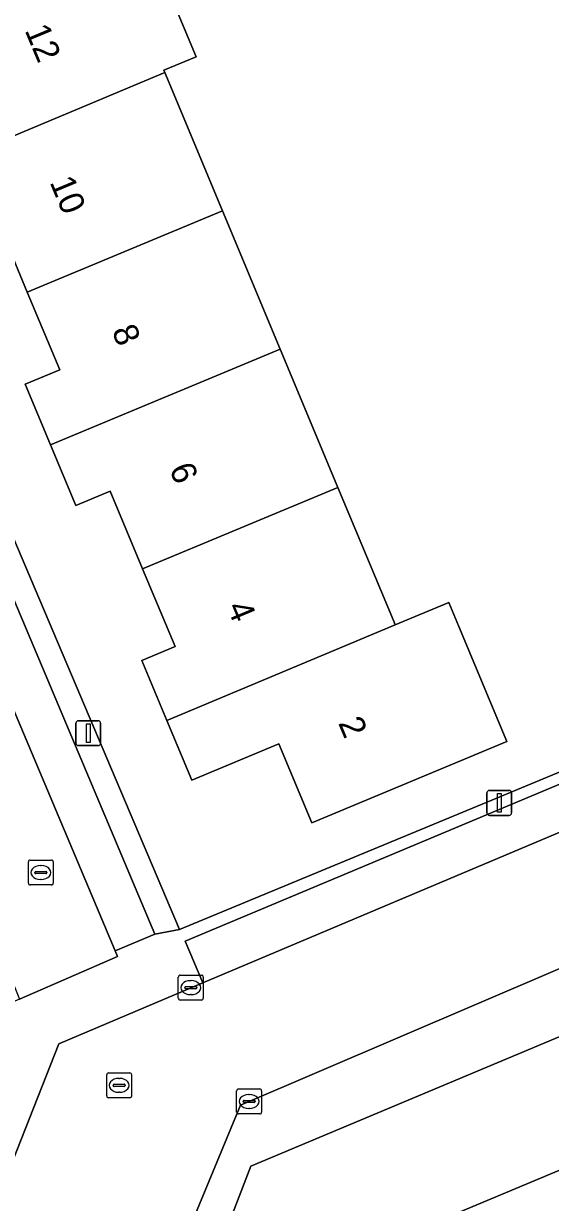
# Model space of a CAD drawing. Extents: x 157767 to 159172, y 387839 to 389425.
# Drawn here: x 158737.96 to 158759.11, y 388440.85 to 388488.15 of the extents above; entities that cross this region are included whole.
import ezdxf

# ---------------------------------------------------------------- set-up
doc = ezdxf.new("R2010")
doc.units = 0
for name, color, linetype in [('IMGEO_Erf', 7, 'Continuous'), ('IMGEO_Kolk', 7, 'Continuous'), ('IMGEO_Lichtmast', 7, 'Continuous'), ('IMGEO_Muur', 7, 'Continuous'), ('IMGEO_Pand', 7, 'Continuous'), ('IMGEO_Pand_nummerreeks', 7, 'Continuous'), ('IMGEO_Parkeervlak_open', 7, 'Continuous'), ('IMGEO_Rijbaan_lokaal_open', 7, 'Continuous'), ('IMGEO_Rioolput', 7, 'Continuous'), ('IMGEO_Voetpad_open', 7, 'Continuous')]:
    doc.layers.add(name, color=color, linetype=linetype)

msp = doc.modelspace()

# ---------------------------------------------------------------- linework, layer by layer
at = {"layer": 'IMGEO_Erf'}
for points in [[(158723.757, 388500.002), (158744.219, 388451.8), (158756.916, 388457.063), (158771.542, 388463.125), (158770.872, 388464.498), (158768.341, 388470.564), (158765.167, 388469.24), (158764.205, 388471.545), (158769.284, 388473.664), (158766.566, 388480.187), (158761.467, 388478.06), (158760.563, 388480.235), (158759.6, 388482.553), (158764.699, 388484.672), (158762.008, 388491.139)], [(158742.614, 388492.267), (158744.885, 388486.824), (158743.59, 388486.284), (158743.63, 388486.189), (158745.943, 388480.644), (158748.259, 388475.094), (158750.578, 388469.537), (158752.806, 388464.197), (158752.878, 388464.024), (158755.025, 388464.921), (158755.427, 388463.956), (158757.353, 388459.341), (158749.526, 388456.075), (158748.203, 388459.244), (158744.708, 388457.786), (158743.705, 388460.19), (158742.702, 388462.593), (158744.04, 388463.152), (158742.739, 388466.269), (158741.44, 388469.383), (158740.063, 388468.809), (158739.047, 388471.244), (158738.03, 388473.682), (158739.409, 388474.258), (158738.109, 388477.374), (158736.809, 388480.489)], [(158807.688, 388439.11), (158806.591, 388441.737), (158811.159, 388443.645), (158812.256, 388441.019), (158813.239, 388441.405), (158811.328, 388445.981), (158814.014, 388447.103), (158816.506, 388448.144), (158818.418, 388443.569), (158819.962, 388444.225), (158818.777, 388447.061), (158823.514, 388449.04), (158824.699, 388446.203), (158825.808, 388446.664), (158824.605, 388449.495), (158822.508, 388454.428), (158815.471, 388470.983), (158747.081, 388442.3), (158745.672, 388438.649)], [(158754.169, 388439.922), (158759.707, 388442.236), (158760.268, 388440.894), (158760.417, 388440.956), (158765.807, 388443.208), (158771.347, 388445.522), (158776.745, 388447.777), (158776.901, 388447.842), (158776.29, 388449.262), (158781.809, 388451.568), (158787.367, 388453.889)]]:
    msp.add_lwpolyline(points, dxfattribs=at)
at = {"layer": 'IMGEO_Kolk'}
for p, q in [((158738.153, 388453.66), (158738.153, 388454.512)), ((158738.228, 388454.586), (158739.08, 388454.586)), ((158738.641, 388454.366), (158738.666, 388454.366)), ((158739.154, 388454.512), (158739.154, 388453.66)), ((158738.412, 388454.08), (158738.412, 388454.092)), ((158738.85, 388454.043), (158738.452, 388454.043)), ((158738.455, 388454.129), (158738.853, 388454.129)), ((158738.664, 388453.806), (158738.639, 388453.806)), ((158738.896, 388454.092), (158738.896, 388454.08)), ((158739.08, 388453.586), (158738.228, 388453.586)), ((158744.247, 388449.967), (158745.099, 388449.967)), ((158744.172, 388449.041), (158744.172, 388449.893)), ((158744.431, 388449.461), (158744.431, 388449.473)), ((158744.474, 388449.51), (158744.872, 388449.51)), ((158744.66, 388449.747), (158744.685, 388449.747)), ((158744.915, 388449.473), (158744.915, 388449.461)), ((158745.173, 388449.893), (158745.173, 388449.041)), ((158744.869, 388449.424), (158744.471, 388449.424)), ((158744.683, 388449.187), (158744.658, 388449.187)), ((158745.099, 388448.967), (158744.247, 388448.967)), ((158746.514, 388444.475), (158746.514, 388445.327)), ((158746.589, 388445.401), (158747.441, 388445.401)), ((158747.515, 388445.327), (158747.515, 388444.475)), ((158746.773, 388444.895), (158746.773, 388444.907)), ((158747.211, 388444.858), (158746.813, 388444.858)), ((158746.816, 388444.944), (158747.214, 388444.944)), ((158747.002, 388445.181), (158747.027, 388445.181)), ((158747.257, 388444.907), (158747.257, 388444.895)), ((158747.441, 388444.401), (158746.589, 388444.401)), ((158747.025, 388444.621), (158747, 388444.621))]:
    msp.add_line(p, q, dxfattribs=at)
for points in [[(158738.153, 388453.66), (158738.153, 388454.512)], [(158738.228, 388454.586), (158739.08, 388454.586)], [(158739.154, 388454.512), (158739.154, 388453.66)], [(158739.08, 388453.586), (158738.228, 388453.586)], [(158744.247, 388449.967), (158745.099, 388449.967)], [(158744.172, 388449.041), (158744.172, 388449.893)], [(158745.173, 388449.893), (158745.173, 388449.041)], [(158745.099, 388448.967), (158744.247, 388448.967)], [(158746.514, 388444.475), (158746.514, 388445.327)], [(158746.589, 388445.401), (158747.441, 388445.401)], [(158747.515, 388445.327), (158747.515, 388444.475)], [(158747.441, 388444.401), (158746.589, 388444.401)]]:
    msp.add_lwpolyline(points, dxfattribs=at)
for centre, radius, start, end in [((158738.23, 388454.51), 0.0765, 91.552, 178.448), ((158738.23, 388454.51), 0.0765, 91.552, 178.448), ((158739.078, 388454.51), 0.0765, 1.552, 88.448), ((158739.078, 388454.51), 0.0765, 1.552, 88.448), ((158738.452, 388454.089), 0.0403, 85.8775, 175.7526), ((158738.449, 388454.079), 0.0366, 178.938, 274.7102), ((158738.853, 388454.086), 0.043, 264.8664, 352.4533), ((158738.857, 388454.091), 0.0386, 1.7309, 96.639), ((158738.23, 388453.662), 0.0765, 181.552, 268.448), ((158738.23, 388453.662), 0.0765, 181.552, 268.448), ((158739.078, 388453.662), 0.0765, 271.552, 358.448), ((158739.078, 388453.662), 0.0765, 271.552, 358.448), ((158744.249, 388449.891), 0.0765, 91.552, 178.448), ((158744.249, 388449.891), 0.0765, 91.552, 178.448), ((158745.097, 388449.891), 0.0765, 1.552, 88.448), ((158745.097, 388449.891), 0.0765, 1.552, 88.448), ((158744.471, 388449.47), 0.0403, 85.8775, 175.7526), ((158744.876, 388449.472), 0.0386, 1.7309, 96.639), ((158744.249, 388449.043), 0.0765, 181.552, 268.448), ((158744.249, 388449.043), 0.0765, 181.552, 268.448), ((158744.468, 388449.46), 0.0366, 178.938, 274.7102), ((158744.872, 388449.467), 0.043, 264.8664, 352.4533), ((158745.097, 388449.043), 0.0765, 271.552, 358.448), ((158745.097, 388449.043), 0.0765, 271.552, 358.448), ((158746.591, 388445.325), 0.0765, 91.552, 178.448), ((158746.591, 388445.325), 0.0765, 91.552, 178.448), ((158747.439, 388445.325), 0.0765, 1.552, 88.448), ((158747.439, 388445.325), 0.0765, 1.552, 88.448), ((158746.813, 388444.904), 0.0403, 85.8775, 175.7526), ((158746.81, 388444.894), 0.0366, 178.938, 274.7102), ((158747.214, 388444.901), 0.043, 264.8664, 352.4533), ((158747.218, 388444.906), 0.0386, 1.7309, 96.639), ((158746.591, 388444.477), 0.0765, 181.552, 268.448), ((158746.591, 388444.477), 0.0765, 181.552, 268.448), ((158747.439, 388444.477), 0.0765, 271.552, 358.448), ((158747.439, 388444.477), 0.0765, 271.552, 358.448)]:
    msp.add_arc(centre, radius, start, end, dxfattribs=at)
for centre, major_axis, ratio, start_param, end_param in [((158738.64, 388454.086), (-0.387, 0.002), 0.722429, 4.712389, 7.853982), ((158738.665, 388454.086), (-0.39, 0.002), 0.717154, 1.570796, 4.712389), ((158744.659, 388449.467), (-0.387, 0.002), 0.722429, 4.712389, 7.853982), ((158744.684, 388449.467), (-0.39, 0.002), 0.717154, 1.570796, 4.712389), ((158747.001, 388444.901), (-0.387, 0.002), 0.722429, 4.712389, 7.853982), ((158747.026, 388444.901), (-0.39, 0.002), 0.717154, 1.570796, 4.712389)]:
    msp.add_ellipse(centre, major_axis=major_axis, ratio=ratio, start_param=start_param, end_param=end_param, dxfattribs=at)
at = {"layer": 'IMGEO_Lichtmast'}
for p, q in [((158740.063, 388459.277), (158740.063, 388460.077)), ((158740.063, 388460.077), (158740.063, 388459.277)), ((158740.163, 388460.177), (158740.953, 388460.177)), ((158740.953, 388460.177), (158740.163, 388460.177)), ((158741.053, 388460.077), (158741.053, 388459.277)), ((158741.053, 388459.277), (158741.053, 388460.077)), ((158740.953, 388459.177), (158740.163, 388459.177)), ((158740.163, 388459.177), (158740.953, 388459.177)), ((158756.563, 388456.481), (158756.563, 388457.281)), ((158756.563, 388457.281), (158756.563, 388456.481)), ((158756.663, 388457.381), (158757.453, 388457.381)), ((158757.453, 388457.381), (158756.663, 388457.381)), ((158757.553, 388457.281), (158757.553, 388456.481)), ((158757.553, 388456.481), (158757.553, 388457.281)), ((158757.453, 388456.381), (158756.663, 388456.381)), ((158756.663, 388456.381), (158757.453, 388456.381))]:
    msp.add_line(p, q, dxfattribs=at)
for points in [[(158740.483, 388460.052), (158740.633, 388460.052), (158740.633, 388459.302), (158740.483, 388459.302), (158740.483, 388460.052)], [(158756.983, 388457.256), (158757.133, 388457.256), (158757.133, 388456.506), (158756.983, 388456.506), (158756.983, 388457.256)]]:
    msp.add_lwpolyline(points, dxfattribs=at)
for centre, start, end in [((158740.163, 388460.077), 90, 180), ((158740.163, 388460.077), 90, 180), ((158740.953, 388460.077), 0, 90), ((158740.953, 388460.077), 360, 90), ((158740.163, 388459.277), 180, 270), ((158740.163, 388459.277), 180, 270), ((158740.953, 388459.277), 270, 0), ((158740.953, 388459.277), 270, 0), ((158756.663, 388457.281), 90, 180), ((158756.663, 388457.281), 90, 180), ((158757.453, 388457.281), 0, 90), ((158757.453, 388457.281), 360, 90), ((158756.663, 388456.481), 180, 270), ((158756.663, 388456.481), 180, 270), ((158757.453, 388456.481), 270, 0), ((158757.453, 388456.481), 270, 0)]:
    msp.add_arc(centre, 0.1, start, end, dxfattribs=at)
at = {"layer": 'IMGEO_Muur'}
msp.add_lwpolyline([(158771.542, 388463.125), (158756.916, 388457.063)], dxfattribs=at)
at = {"layer": 'IMGEO_Pand'}
for points in [[(158742.614, 388492.267), (158734.798, 388489.002), (158736.1, 388485.883), (158733.381, 388484.748), (158734.391, 388482.327), (158743.63, 388486.189), (158743.59, 388486.284), (158744.885, 388486.824)], [(158738.109, 388477.374), (158745.943, 388480.644), (158743.63, 388486.189), (158734.391, 388482.327), (158735.403, 388479.903), (158736.809, 388480.489)], [(158739.047, 388471.244), (158748.259, 388475.094), (158745.943, 388480.644), (158738.109, 388477.374), (158739.409, 388474.258), (158738.03, 388473.682)], [(158739.047, 388471.244), (158740.063, 388468.809), (158741.44, 388469.383), (158742.739, 388466.269), (158750.578, 388469.537), (158748.259, 388475.094)], [(158750.578, 388469.537), (158742.739, 388466.269), (158744.04, 388463.152), (158742.702, 388462.593), (158743.705, 388460.19), (158752.878, 388464.024), (158752.806, 388464.197)], [(158755.427, 388463.956), (158755.025, 388464.921), (158752.878, 388464.024), (158743.705, 388460.19), (158744.708, 388457.786), (158748.203, 388459.244), (158749.526, 388456.075), (158757.353, 388459.341)], [(158760.268, 388440.894), (158759.707, 388442.236), (158754.169, 388439.922), (158757.409, 388432.165), (158757.531, 388432.216), (158760.157, 388433.313), (158762.089, 388434.12), (158762.82, 388434.425), (158762.949, 388434.479)]]:
    msp.add_lwpolyline(points, close=True, dxfattribs=at)
at = {"layer": 'IMGEO_Parkeervlak_open'}
for points in [[(158727.644, 388488.572), (158726.056, 388487.894), (158728.117, 388483.006), (158729.24, 388480.342), (158729.514, 388479.693), (158741.641, 388450.938), (158743.232, 388451.608)], [(158771.972, 388460.978), (158771.294, 388462.586), (158744.453, 388451.328), (158745.156, 388449.658), (158760.503, 388456.136), (158763.085, 388457.226)]]:
    msp.add_lwpolyline(points, close=True, dxfattribs=at)
at = {"layer": 'IMGEO_Rijbaan_lokaal_open'}
for points in [[(158729.514, 388479.693), (158729.24, 388480.342), (158726.098, 388479.017), (158735.8, 388456.237), (158735.055, 388455.868), (158737.802, 388449.01), (158741.735, 388450.714), (158741.641, 388450.938)], [(158717.368, 388427.546), (158744.317, 388439.068), (158746.665, 388444.755), (158762.455, 388451.502), (158760.503, 388456.136), (158745.156, 388449.658), (158739.377, 388447.218), (158737.027, 388441.23), (158715.421, 388432.203)]]:
    msp.add_lwpolyline(points, close=True, dxfattribs=at)
at = {"layer": 'IMGEO_Rioolput'}
for p, q in [((158741.298, 388445.12), (158741.298, 388445.972)), ((158741.373, 388446.046), (158742.225, 388446.046)), ((158741.786, 388445.826), (158741.811, 388445.826)), ((158742.299, 388445.972), (158742.299, 388445.12)), ((158741.557, 388445.54), (158741.557, 388445.552)), ((158741.995, 388445.503), (158741.597, 388445.503)), ((158741.6, 388445.589), (158741.998, 388445.589)), ((158741.809, 388445.266), (158741.784, 388445.266)), ((158742.041, 388445.552), (158742.041, 388445.54)), ((158742.225, 388445.046), (158741.373, 388445.046))]:
    msp.add_line(p, q, dxfattribs=at)
for points in [[(158741.298, 388445.12), (158741.298, 388445.972)], [(158741.373, 388446.046), (158742.225, 388446.046)], [(158742.299, 388445.972), (158742.299, 388445.12)], [(158742.225, 388445.046), (158741.373, 388445.046)]]:
    msp.add_lwpolyline(points, dxfattribs=at)
for centre, radius, start, end in [((158741.375, 388445.97), 0.0765, 91.552, 178.448), ((158741.375, 388445.97), 0.0765, 91.552, 178.448), ((158742.223, 388445.97), 0.0765, 1.552, 88.448), ((158742.223, 388445.97), 0.0765, 1.552, 88.448), ((158741.597, 388445.549), 0.0403, 85.8775, 175.7526), ((158741.594, 388445.539), 0.0366, 178.938, 274.7102), ((158741.998, 388445.546), 0.043, 264.8664, 352.4533), ((158742.002, 388445.551), 0.0386, 1.7309, 96.639), ((158741.375, 388445.122), 0.0765, 181.552, 268.448), ((158741.375, 388445.122), 0.0765, 181.552, 268.448), ((158742.223, 388445.122), 0.0765, 271.552, 358.448), ((158742.223, 388445.122), 0.0765, 271.552, 358.448)]:
    msp.add_arc(centre, radius, start, end, dxfattribs=at)
for centre, major_axis, ratio, start_param, end_param in [((158741.785, 388445.546), (-0.387, 0.002), 0.722429, 4.712389, 7.853982), ((158741.81, 388445.546), (-0.39, 0.002), 0.717154, 1.570796, 4.712389)]:
    msp.add_ellipse(centre, major_axis=major_axis, ratio=ratio, start_param=start_param, end_param=end_param, dxfattribs=at)
at = {"layer": 'IMGEO_Voetpad_open'}
for points in [[(158724.085, 388489.344), (158726.79, 388490.434), (158727.644, 388488.572), (158743.232, 388451.608), (158744.219, 388451.8), (158723.757, 388500.002)], [(158782.125, 388467.147), (158806.017, 388477.164), (158806.667, 388475.624), (158807.8, 388476.102), (158806.977, 388478.002), (158794.22, 388472.654), (158781.347, 388467.257), (158771.542, 388463.125), (158756.916, 388457.063), (158744.219, 388451.8), (158743.232, 388451.608), (158741.641, 388450.938), (158741.735, 388450.714), (158737.802, 388449.01), (158736.406, 388448.418), (158737.528, 388445.773), (158735.658, 388441.25), (158728.407, 388438.177), (158714.488, 388432.277), (158704.402, 388428.159), (158703.929, 388426.641), (158705.637, 388427.711)], [(158815.471, 388470.983), (158814.854, 388473.443), (158813.288, 388472.787), (158797.445, 388466.156), (158794.881, 388465.083), (158765.036, 388452.591), (158763.431, 388451.919), (158762.455, 388451.502), (158746.665, 388444.755), (158744.317, 388439.068), (158717.368, 388427.546), (158714.803, 388426.449), (158712.265, 388425.364)], [(158686.715, 388406.572), (158703.484, 388417.313), (158703.569, 388417.368), (158704.791, 388418.086), (158711.24, 388421.872), (158712.871, 388422.829), (158728.39, 388429.512), (158735.611, 388432.621), (158739.603, 388434.265), (158743.655, 388435.918), (158746.324, 388437.057), (158745.672, 388438.649), (158747.081, 388442.3), (158815.471, 388470.983)], [(158709.354, 388429.668), (158712.847, 388431.127), (158715.421, 388432.203), (158737.027, 388441.23), (158739.377, 388447.218), (158745.156, 388449.658), (158744.453, 388451.328), (158771.294, 388462.586), (158771.972, 388460.978), (158782.798, 388465.548), (158782.125, 388467.147)]]:
    msp.add_lwpolyline(points, dxfattribs=at)

# ---------------------------------------------------------------- texts
at = {"layer": 'IMGEO_Pand_nummerreeks'}
for s, rotation, p in [('12', 292.6499, (158737.995, 388487.887)), ('10', 292.6422, (158738.997, 388481.79)), ('8', 292.6422, (158741.486, 388475.823)), ('6', 292.6422, (158743.795, 388470.285)), ('4', 292.6431, (158746.106, 388464.743)), ('2', 292.6603, (158750.58, 388460.089))]:
    msp.add_text(s, height=1, rotation=rotation, dxfattribs=at).set_placement(p)

doc.saveas('drawing.dxf')
